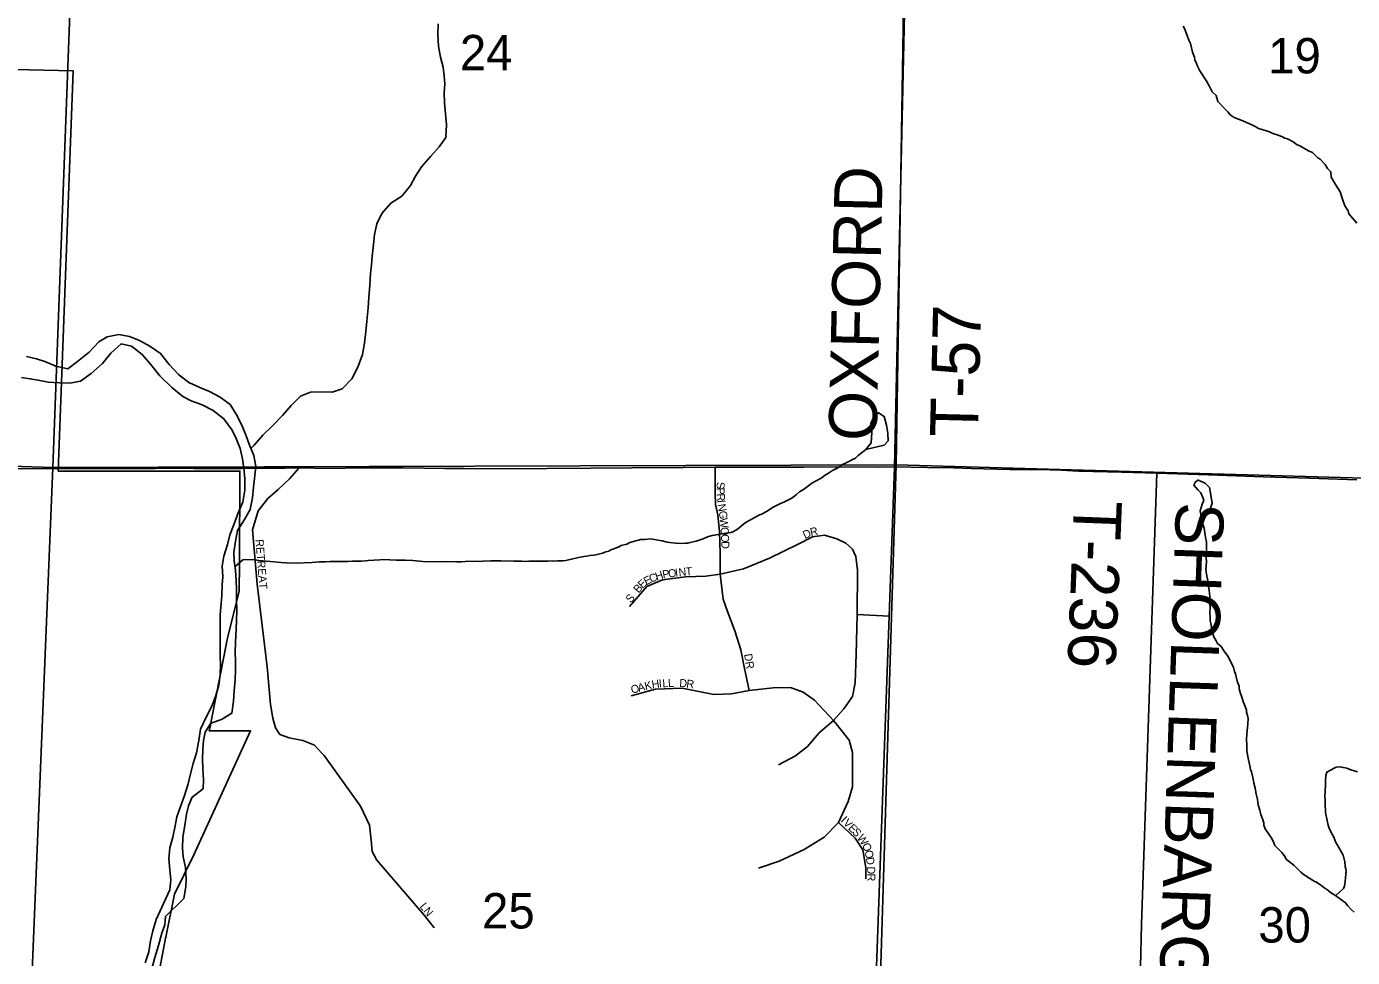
# Model space of a CAD drawing. Extents: x 1310247 to 1552180, y 377264 to 706493.
# Drawn here: x 1341623 to 1349909, y 553773 to 559589 of the extents above; entities that cross this region are included whole.
import ezdxf

# ---------------------------------------------------------------- set-up
doc = ezdxf.new("R2010")
doc.units = 0
for name, color, linetype in [('GM_X_Corporation', 7, 'Continuous'), ('GM_X_Major_River', 7, 'Continuous'), ('GM_X_Minor_River', 7, 'Continuous'), ('GM_X_Section', 7, 'Continuous'), ('GM_X_Section_Text', 7, 'Continuous'), ('GM_X_State_Route', 7, 'Continuous'), ('GM_X_Township', 7, 'Continuous'), ('GM_X_Township_Road', 7, 'Continuous'), ('GM_X_Township_Road_Text', 7, 'Continuous'), ('GM_X_Township_Subdivision', 7, 'Continuous'), ('GM_X_Township_Subdivision_Text', 7, 'Continuous')]:
    doc.layers.add(name, color=color, linetype=linetype)

msp = doc.modelspace()

# ---------------------------------------------------------------- linework, layer by layer
at = {"layer": 'GM_X_Corporation'}
msp.add_lwpolyline([(1339245.3, 559371.6), (1341914.6, 559311.2), (1341820.8, 556811.9), (1342956.9, 556811.9), (1342953, 556234.7), (1342951.5, 556061.2), (1342883.7, 555784.1), (1342877.4, 555758.4), (1342858.3, 555661.6), (1342776.5, 555249.3), (1342771.7, 555224.4), (1342764.7, 555188.4), (1343022.6, 555188.8), (1342667.9, 554414.5), (1342547.7, 554168.8), (1342493.1, 553899.3), (1342491.7, 553892.7), (1342434.3, 553596.2)], dxfattribs=at)
at = {"layer": 'GM_X_Major_River'}
for points in [[(1342929.1, 556374.6), (1342940.9, 556440.4), (1342985, 556509.4), (1343020.8, 556572.5), (1343034.9, 556644.3), (1343040.7, 556710.3), (1343048.3, 556766.2), (1343056.4, 556840.1), (1343044.3, 556908.6), (1343014.2, 556979.6), (1342995.6, 557032.2), (1342973.1, 557087), (1342938.9, 557156.1), (1342894.8, 557227.4), (1342833.9, 557273.2), (1342766.8, 557309.1), (1342705.3, 557332.9), (1342638, 557364.8), (1342573.2, 557414.7), (1342514.8, 557476.4), (1342460.6, 557546.1), (1342393.7, 557592), (1342328.6, 557627.9), (1342267.1, 557651.6), (1342199.3, 557665.5), (1342126.7, 557649.5), (1342075.7, 557618.8), (1342013.7, 557554.4), (1341941.9, 557496.2), (1341880.5, 557449.8), (1341806.8, 557467.9), (1341737.4, 557495.9), (1341685.8, 557513.3), (1341622, 557527.1)], [(1341592.2, 557395.6), (1341644.2, 557388.2), (1341696, 557378.8), (1341757.9, 557367), (1341827.9, 557363.1), (1341894, 557361.3), (1341960.5, 557373.4), (1342026.1, 557421.8), (1342098, 557483.9), (1342149.9, 557548.6), (1342213.7, 557607), (1342279.4, 557591.2), (1342346.1, 557539.2), (1342398.6, 557479.6), (1342456.7, 557405.9), (1342530.9, 557333.7), (1342599.5, 557277.7), (1342650.8, 557250.2), (1342720.3, 557226.2), (1342789.5, 557190.2), (1342856.2, 557138.3), (1342908.3, 557066.7), (1342933, 557015.9), (1342957.3, 556953.1), (1342971.5, 556888.6), (1342979.9, 556830.2), (1342986.1, 556763.9), (1342988.1, 556691.7), (1342974, 556617.9), (1342946, 556550.5), (1342920, 556481.1), (1342894.1, 556413.7), (1342878.3, 556352), (1342856.3, 556280.4), (1342846.5, 556216.6), (1342848.7, 556152.4), (1342845.2, 556100.3), (1342843.3, 556034.2)], [(1342490.8, 554028.9), (1342605.9, 554140.6), (1342618, 554214.5), (1342621.4, 554264.5), (1342615.3, 554334.8), (1342601.2, 554401.3), (1342596.7, 554455.6), (1342600.6, 554523.6), (1342612.7, 554597.4), (1342622.6, 554667.3), (1342634.2, 554721.1), (1342657.7, 554774.6), (1342727.3, 554826.8), (1342728.9, 554880.9), (1342724.9, 554955.1), (1342722.5, 555011.3), (1342724.2, 555071.4), (1342729.8, 555129.4), (1342739.3, 555181.2), (1342774.9, 555236.4), (1342841.7, 555260.6), (1342905, 555298.9), (1342917.1, 555374.8), (1342920.9, 555438.8), (1342926.8, 555506.8), (1342928.6, 555570.9), (1342928.1, 555623), (1342927.7, 555681.2), (1342929.4, 555743.2), (1342933.7, 555823.3), (1342936.9, 555937.5), (1342934.8, 556007.7), (1342934.6, 556071.8), (1342932.2, 556128), (1342928, 556192.2), (1342919.6, 556250.6), (1342919, 556302.7), (1342929.1, 556374.6)], [(1342843.3, 556034.2), (1342839.9, 555984.2), (1342832, 555916.3), (1342832, 555842.1), (1342832.6, 555792), (1342832.6, 555721.9), (1342832.7, 555653.7), (1342835.3, 555603.5), (1342833.5, 555539.4), (1342823.6, 555473.6), (1342805.8, 555409.9), (1342781.9, 555342.4), (1342743.7, 555269.3), (1342709.7, 555200.1), (1342699.7, 555128.2), (1342685.5, 555052.4), (1342663.6, 554984.9), (1342647.8, 554921.2), (1342634, 554857.4), (1342609.9, 554783.9), (1342583.7, 554710.5), (1342562, 554651), (1342552.4, 554595.1), (1342536.5, 554525.4), (1342518.5, 554457.7), (1342512.6, 554389.8), (1342518.7, 554321.4), (1342524.9, 554257.1), (1342519.2, 554195.1), (1342432.3, 554009.9)], [(1342411, 553719.5), (1342424, 553773.4), (1342447.4, 553847.2), (1342468.9, 553925), (1342487.8, 553976.8), (1342490.8, 554028.9)], [(1342432.3, 554009.9), (1342413, 553940), (1342397.8, 553876.1), (1342386.6, 553808.2), (1342365.3, 553740.3)]]:
    msp.add_lwpolyline(points, dxfattribs=at)
at = {"layer": 'GM_X_Minor_River'}
for points in [[(1343025.3, 556953.3), (1343046.1, 556972.7), (1343100, 557035.4), (1343159.7, 557093.8), (1343221.7, 557158.3), (1343277.6, 557220.9), (1343335.4, 557279.4), (1343398.2, 557303.8), (1343466.4, 557305.9), (1343532.5, 557304), (1343595.3, 557324.4), (1343655.2, 557386.9), (1343693.3, 557460), (1343721.6, 557539.4), (1343735.6, 557611.1), (1343743.6, 557683.1), (1343749.4, 557747), (1343757.8, 557831), (1343761.6, 557895), (1343767.8, 557973), (1343771.8, 558045.1), (1343779.3, 558099), (1343782.9, 558155), (1343791, 558227), (1343796.7, 558288.9), (1343812.6, 558356.7), (1343842.5, 558420), (1343900.4, 558484.5), (1343967.8, 558528.8), (1344021.8, 558595.4), (1344053.6, 558654.7), (1344091.2, 558711.8), (1344149.2, 558778.3), (1344201, 558837), (1344242.8, 558896), (1344247, 558974.1), (1344240.8, 559042.4), (1344234.8, 559112.7), (1344232.5, 559174.9), (1344236.1, 559230.9), (1344233.5, 559281.1), (1344227, 559335.4), (1344210.7, 559398), (1344196.6, 559466.5), (1344192.6, 559538.8), (1344194.4, 559604.9)], [(1349344.7, 558946.2), (1349320.7, 558951), (1349305, 558961.6), (1349285.2, 558972.4), (1349223.6, 558998.6), (1349170, 559020.6), (1349144.3, 559037.5), (1349130.9, 559056.1), (1349117.2, 559068.6), (1349066.6, 559120.7), (1349057.7, 559157.2), (1349032.3, 559180.2), (1349013.5, 559219), (1348994.4, 559251.9), (1348954.1, 559311.6), (1348941, 559340.2), (1348933.5, 559358.6), (1348924.2, 559381), (1348922.7, 559397.2), (1348909.7, 559427.8), (1348897.4, 559482.5), (1348886, 559503), (1348876.9, 559533.5), (1348858.2, 559576.4), (1348850.7, 559590.8)], [(1349935.4, 558360.7), (1349887, 558418.7), (1349881.6, 558436.9), (1349860.4, 558467.8), (1349849.6, 558504.4), (1349831.1, 558555.3), (1349802.5, 558602.6), (1349775.8, 558647.8), (1349772.9, 558680), (1349753.4, 558700.8), (1349738.2, 558727.5), (1349707.1, 558760.8), (1349693.3, 558769.3), (1349658.1, 558800.7), (1349638.2, 558809.4), (1349620.5, 558820.1), (1349581, 558843.5), (1349559.1, 558852.3), (1349541.5, 558867), (1349503.8, 558886.4), (1349485.9, 558891), (1349468.1, 558901.7), (1349432.3, 558915), (1349410.3, 558919.8), (1349390.5, 558930.5), (1349344.7, 558946.2)], [(1346867.2, 556947.1), (1346981.9, 556972.5), (1347006.8, 556999.9), (1347006.1, 557048), (1346997.5, 557098.4), (1346983, 557152.9), (1346947.5, 557175.9), (1346921, 557160.6)], [(1346921, 557160.6), (1346899.5, 557109.1), (1346906, 557052.8), (1346900.2, 556988.8), (1346867.2, 556947.1)], [(1346040.4, 556434.3), (1346065.1, 556449.6), (1346102.4, 556480.5), (1346120.9, 556491.9), (1346143.5, 556505.2), (1346170.2, 556520.4), (1346203, 556537.4), (1346217.3, 556542.9), (1346258.3, 556565.7), (1346285.1, 556584.8), (1346334.3, 556609.3), (1346354.7, 556616.7), (1346371.1, 556626.2), (1346397.6, 556637.3), (1346414.1, 556648.8), (1346434.9, 556666.2), (1346453.5, 556681.7), (1346478.2, 556696.9), (1346502.9, 556714.2), (1346529.8, 556735.4), (1346552.4, 556748.7), (1346593.4, 556769.4), (1346609.9, 556782.9), (1346634.6, 556798.2), (1346659.4, 556815.4), (1346696.2, 556834.2), (1346716.9, 556849.6), (1346753.7, 556866.5), (1346770.2, 556876), (1346788.6, 556885.4), (1346802.9, 556892.9), (1346819.6, 556908.5), (1346846.5, 556929.7), (1346867.2, 556947.1)], [(1348944.3, 556754.9), (1348928.5, 556744.7), (1348917.9, 556722.9), (1348943.1, 556694.2), (1348960.6, 556675.6), (1348973.9, 556647.2), (1348979.3, 556627), (1348968.7, 556605.3), (1348957.5, 556563.5), (1348963.8, 556527.1)], [(1348963.8, 556527.1), (1349015.6, 556561.9), (1349033, 556611.5), (1349015.7, 556708.2), (1348988.4, 556737), (1348940.9, 556756.4)], [(1348986.6, 556425.7), (1348981.5, 556454.1), (1348974.4, 556480.5), (1348971.2, 556506.7), (1348963.8, 556527.1)], [(1342924.9, 556214), (1342975.3, 556258.1), (1342993.5, 556259.5), (1343049.8, 556257.6), (1343073.8, 556252.7), (1343097.9, 556249.9), (1343146.1, 556246.2), (1343212.4, 556239.9), (1343244.5, 556238.8), (1343312.9, 556236.4), (1343357.3, 556238.9), (1343407.8, 556241.2), (1343454.2, 556243.7), (1343490.4, 556244.4), (1343520.8, 556247.4), (1343599.3, 556246.7), (1343631.5, 556247.6), (1343659.8, 556248.7), (1343716.1, 556248.7), (1343738.3, 556250), (1343758.6, 556253.3), (1343831.2, 556256.8), (1343851.4, 556258.2), (1343935.9, 556255.2), (1343990.3, 556255.4), (1344036.5, 556253.8), (1344098.8, 556247.6), (1344205.4, 556244), (1344253.8, 556246.3), (1344312.1, 556244.3), (1344338.4, 556245.4), (1344364.6, 556246.5), (1344431.1, 556248.3), (1344455.2, 556247.4), (1344475.4, 556248.8), (1344523.8, 556251.1), (1344539.9, 556250.6), (1344586.3, 556251), (1344670.7, 556248.1), (1344719.1, 556248.4), (1344739.2, 556247.7), (1344761.4, 556249), (1344801.7, 556249.6), (1344817.8, 556249), (1344831.9, 556248.6), (1344858.1, 556249.7), (1344880.2, 556248.9), (1344910.5, 556249.9), (1344924.6, 556249.4), (1344940.7, 556250.9), (1344977, 556251.6), (1344993.1, 556253.1), (1345037.8, 556263.6), (1345056, 556267), (1345072.3, 556272.5), (1345104.7, 556277.4), (1345125, 556280.7), (1345143.2, 556284.1), (1345167.4, 556285.3), (1345181.6, 556288.8), (1345222.3, 556299.5), (1345242.7, 556306.9), (1345260.9, 556310.3), (1345275.3, 556319.8), (1345310, 556332.7), (1345324.3, 556338.2), (1345338.6, 556345.8), (1345375.2, 556354.6), (1345393.7, 556366), (1345430.3, 556376.8), (1345446.5, 556380.3), (1345460.7, 556383.8), (1345487, 556385), (1345505.1, 556386.3), (1345525.3, 556387.7), (1345545.4, 556385), (1345569.4, 556380.1), (1345595.4, 556375.2), (1345625.4, 556368.1), (1345641.4, 556365.6), (1345681.5, 556360.2), (1345707.6, 556359.3), (1345739.9, 556360.2), (1345756, 556361.6), (1345770.3, 556365.2), (1345806.8, 556374), (1345827.1, 556379.3), (1345851.6, 556388.5), (1345878.2, 556401.7), (1345906.7, 556408.8), (1345920.8, 556410.3), (1345947.2, 556415.4), (1345965.4, 556418.8), (1345993.8, 556423.9), (1346026.1, 556428.8), (1346040.4, 556434.3)], [(1349918.6, 554056.3), (1349901, 554073), (1349877.7, 554097.9), (1349864.2, 554116.5), (1349850.4, 554125), (1349811.1, 554154.5), (1349793.4, 554167.2), (1349771.6, 554180), (1349755.9, 554192.6), (1349730.3, 554209.6), (1349710.7, 554224.3), (1349683.1, 554243.4), (1349669.2, 554249.9), (1349631.8, 554273.3), (1349618, 554283.8), (1349600.2, 554294.5), (1349586.6, 554307), (1349557.3, 554334.2), (1349541.6, 554348.8), (1349496.5, 554384.5), (1349481.2, 554409.2), (1349467.8, 554429.8), (1349422.9, 554473.6), (1349417.4, 554489.8), (1349404.2, 554516.4), (1349390.8, 554537), (1349363.9, 554576.2), (1349354.6, 554598.6), (1349355.1, 554614.7), (1349345.9, 554639.1), (1349336.7, 554665.6), (1349329.6, 554694), (1349320.6, 554726.5), (1349315.7, 554758.9), (1349306.8, 554795.4), (1349299.9, 554829.8), (1349292.9, 554862.2), (1349289.4, 554876.4), (1349286, 554896.7), (1349277.2, 554933.2), (1349271.6, 554947.5), (1349268.3, 554969.7), (1349259.5, 555008.2), (1349252.5, 555038.6), (1349249.5, 555068.9), (1349247.9, 555083.1), (1349248.5, 555101.2), (1349247.6, 555133.4), (1349248.8, 555169.5), (1349251.5, 555189.5), (1349254.9, 555231.7), (1349256.1, 555265.8), (1349252.6, 555284.1), (1349247.3, 555306.4), (1349245.8, 555320.5), (1349225.3, 555371.5), (1349214.4, 555406.1), (1349207.1, 555428.4), (1349201.8, 555450.8), (1349200.4, 555468.9), (1349189.3, 555499.5), (1349178.7, 555544.1), (1349171.2, 555560.4), (1349166.1, 555586.8), (1349147.1, 555621.6), (1349139.5, 555636), (1349130.1, 555654.4), (1349107, 555687.4), (1349087.8, 555716.2), (1349066.3, 555735), (1349056.8, 555751.4), (1349043.5, 555776), (1349032.7, 555814.6), (1349024.1, 555859.2), (1349020.6, 555875.4), (1349019.3, 555897.6), (1349018.4, 555929.8), (1349019.3, 555955.9), (1349018.3, 555986.1), (1349018.8, 556002.2), (1349017.5, 556024.4), (1349016.4, 556050.5), (1349006.2, 556107.2), (1349004.9, 556127.4), (1348997.8, 556155.8), (1348994.6, 556182.1), (1348993.1, 556198.2), (1348993.8, 556218.3), (1348996.8, 556248.4), (1348995.5, 556268.5), (1348997.2, 556320.8), (1348996.7, 556365), (1348995.2, 556379.2), (1348989.7, 556397.5), (1348986.6, 556425.7)], [(1349804, 554159.5), (1349853, 554203.3), (1349859.5, 554219.2), (1349862.5, 554247.3), (1349865.4, 554273.3), (1349868.6, 554309.4), (1349867.2, 554327.6), (1349863.6, 554341.8), (1349860.6, 554370), (1349857.1, 554386.3), (1349849.9, 554412.7), (1349842.3, 554427), (1349823.3, 554459.8), (1349815.7, 554474.2), (1349804.2, 554490.7), (1349793.2, 554525.2), (1349772.3, 554562.2), (1349762.9, 554580.6), (1349757.4, 554598.9), (1349750.4, 554629.3), (1349739.9, 554677.9), (1349740.4, 554692), (1349737.3, 554720.3), (1349738.6, 554758.5), (1349737.1, 554774.6), (1349739.7, 554851), (1349740.5, 554875.1), (1349741.6, 554909.2), (1349748.4, 554931.1), (1349775, 554944.3), (1349793.5, 554955.7), (1349807.8, 554961.3), (1349832.1, 554964.5), (1349852.1, 554959.8), (1349874.1, 554955), (1349897.9, 554946.1), (1349939.8, 554932.6)]]:
    msp.add_lwpolyline(points, dxfattribs=at)
at = {"layer": 'GM_X_Section'}
for points in [[(1341986.1, 562118.5), (1341788.1, 556834.5), (1336481.3, 557003), (1336706.8, 562346.4)], [(1347142.4, 562177.7), (1347057.3, 556850.9), (1341788.1, 556834.5), (1341986.1, 562118.5)], [(1347142.4, 562177.7), (1352058.5, 562152.6), (1351954.6, 556710.3), (1347057.3, 556850.9)], [(1336481.3, 557003), (1341788.1, 556834.5), (1341571.6, 551554.6), (1336267.4, 551747.3)], [(1347057.3, 556850.9), (1346889.6, 551353.5), (1341571.6, 551554.6), (1341788.1, 556834.5)], [(1351954.6, 556710.3), (1352034.5, 551280.6), (1346889.6, 551353.5), (1347057.3, 556850.9)]]:
    msp.add_lwpolyline(points, close=True, dxfattribs=at)
at = {"layer": 'GM_X_State_Route'}
for points in [[(1340821, 556829.8), (1340978.6, 556825.2), (1341155.7, 556822.9), (1341305.5, 556824.6), (1341445.3, 556826.9), (1341585.2, 556825.2), (1341818.3, 556826.9), (1342091.1, 556827.5), (1342429.1, 556826.9), (1342657, 556828.7), (1342667.8, 556828.6)], [(1342667.8, 556828.6), (1342765.9, 556827.5), (1342874.3, 556826.9), (1342878.9, 556827)], [(1342878.9, 556827), (1342968.7, 556827.5), (1343077.1, 556829.3), (1343089.9, 556829.2)], [(1343089.9, 556829.2), (1343239.7, 556828.7), (1343326, 556831), (1343516.5, 556826.9), (1343711.8, 556832.8), (1343976.3, 556831), (1344237.4, 556828.1), (1344351.1, 556828.1), (1344356.2, 556828.1)], [(1344356.2, 556828.1), (1344566.1, 556826.3), (1344876.7, 556827.5), (1345149.5, 556829.9), (1345404.7, 556832.8), (1345726.4, 556833.9), (1345926.3, 556836.8), (1346230.5, 556836.8), (1346480.5, 556835.1), (1346685.7, 556837.4), (1346954.1, 556836.8), (1347047.4, 556838.2), (1347253, 556834.7), (1347417.8, 556832.1)], [(1347417.8, 556832.1), (1347420.5, 556832.1), (1347525.5, 556828.6), (1347767.2, 556820.9), (1347949.9, 556820.6), (1348087.8, 556817), (1348199.9, 556811.1), (1348468.5, 556803.9), (1348687.2, 556798), (1349008.9, 556788.2), (1349353.5, 556775.1), (1349639.9, 556767.1), (1349936.5, 556756.6)]]:
    msp.add_lwpolyline(points, dxfattribs=at)
at = {"layer": 'GM_X_Township'}
for points in [[(1321364.4, 579197.9), (1328634.3, 578993.7), (1332056.7, 578887.1), (1334277.6, 578817.1), (1343877, 578562.9), (1347520.9, 578466.5), (1347479.2, 575747.8), (1347407.3, 573183), (1347363.9, 571803.6), (1347301.7, 568861.7), (1347231.7, 565812.1), (1347184.9, 563771.6), (1347156.5, 562163.2), (1347140.7, 561087.4), (1347136.2, 560882.3), (1347123.8, 560320.7), (1347080.9, 558366.2), (1347047.4, 556838.2), (1347013.7, 555906.2), (1346657.3, 546049.6)], [(1346657.3, 546049.6), (1347013.7, 555906.2), (1347047.4, 556838.2), (1347080.9, 558366.2), (1347123.8, 560320.7), (1347136.2, 560882.3), (1347140.7, 561087.4), (1347156.5, 562163.2), (1347184.9, 563771.6), (1347231.7, 565812.1), (1347301.7, 568861.7), (1347363.9, 571803.6), (1347407.3, 573183), (1347479.2, 575747.8), (1347520.9, 578466.5), (1348722, 578434.8), (1352461.6, 578336.1), (1362356.2, 578075), (1364956.7, 578006.5), (1366932.4, 577954.4), (1369441.1, 577888.2)]]:
    msp.add_lwpolyline(points, dxfattribs=at)
at = {"layer": 'GM_X_Township_Road'}
for points in [[(1347047.4, 556838.2), (1347080.9, 558366.2), (1347123.8, 560320.7), (1347136.2, 560882.3), (1347140.6, 561087.4), (1347156.6, 562163.2), (1347184.9, 563771.6), (1347231.7, 565812.1), (1347238.2, 566984.1), (1347243.2, 567261.8), (1347245, 567310.6)], [(1348687.2, 556798), (1348589.8, 553981.5), (1348584, 553713.7), (1348564.8, 553070.3), (1348548.9, 552615.5), (1348501.4, 551447.3), (1348498, 551358.8), (1348506.4, 551297.9), (1349033.8, 551309.6), (1349798.1, 551301.2), (1350372.2, 551299.6), (1350739.4, 551299.6), (1350827.8, 551292.9), (1350842.4, 551245.6), (1350876.2, 550762.2), (1350891.2, 550708.8), (1350928.4, 550665.1), (1351113.2, 550587), (1351210.4, 550513.1), (1351346.8, 550370)]]:
    msp.add_lwpolyline(points, dxfattribs=at)
at = {"layer": 'GM_X_Township_Subdivision'}
for points in [[(1343326, 556831), (1343265.9, 556764), (1343194.9, 556696.4), (1343131.7, 556641.2), (1343071.2, 556562.8), (1343035.4, 556443.6), (1343065.1, 556105.9), (1343127.3, 555588.7), (1343146.8, 555352.5), (1343162.4, 555268.4), (1343178.9, 555206.8), (1343206.7, 555166.8), (1343264.8, 555145.1), (1343349.6, 555128.8), (1343421.9, 555098.3), (1343468.6, 555049.6)], [(1345926.3, 556836.8), (1345927, 556674.4), (1345928.7, 556602.2), (1345943.2, 556537.3), (1345954.3, 556432.4), (1345957.8, 556299), (1345957.8, 556237.8), (1345956.6, 556166.7), (1345976.4, 556011.1), (1346002.4, 555934.3), (1346048.8, 555814.6), (1346087.7, 555694.7), (1346109.9, 555577.3), (1346139.6, 555441.3)], [(1345391.9, 555964.9), (1345499.1, 556090.9), (1345597, 556132.8), (1345743.9, 556150.3), (1345868.6, 556155), (1345956.6, 556166.7), (1346102.9, 556201.6), (1346266, 556266.9), (1346440.9, 556353.2), (1346535.3, 556399.8), (1346609.9, 556410.3), (1346685.7, 556389.3), (1346742.8, 556361.3), (1346783.6, 556322.8), (1346805.7, 556278.5), (1346815, 556192.3), (1346813.9, 555916.1), (1346806.9, 555668.3), (1346801.8, 555488.8), (1346783.8, 555404.2), (1346731.3, 555326), (1346665.1, 555253.3)], [(1346813.9, 555916.1), (1347013.7, 555906.2)], [(1345401.6, 555407.9), (1345553.7, 555448.7), (1345719.3, 555454.9), (1345917.1, 555416.6), (1346028.3, 555419), (1346139.6, 555441.3), (1346289.1, 555457.4), (1346396.7, 555459.8), (1346477, 555430.2), (1346546.3, 555379.5), (1346665.1, 555253.3), (1346698.5, 555211.8)], [(1346698.5, 555211.8), (1346764.6, 555129.8), (1346783.8, 555054.1), (1346783.8, 554840), (1346758.2, 554746.4), (1346696.6, 554615.6), (1346608.2, 554524.6), (1346482.5, 554447.6), (1346327.1, 554374.5), (1346197.4, 554330.4)], [(1346322.2, 554975.9), (1346428.6, 555032.4), (1346504.3, 555090.1), (1346576.1, 555176), (1346665.1, 555253.3)], [(1343468.6, 555049.6), (1343483.5, 555034.1), (1343710.8, 554717.3), (1343767.2, 554600.2), (1343776.8, 554506.5), (1343783.3, 554435.9), (1343811.6, 554380.9), (1344110.9, 554035.3), (1344169.9, 553958.9)], [(1346696.6, 554615.6), (1346800.6, 554518.5), (1346848.4, 554444.9), (1346867.1, 554336.1), (1346866.9, 554263.9)]]:
    msp.add_lwpolyline(points, dxfattribs=at)

# ---------------------------------------------------------------- texts
at = {"layer": 'GM_X_Section_Text'}
for s, p in [('24', (1344331.1, 559315.2)), ('19', (1349382.3, 559295.9)), ('25', (1344469.7, 553954.3)), ('30', (1349320.7, 553866.3))]:
    msp.add_text(s, height=221, rotation=0.00001, dxfattribs=at).set_placement(p)
at = {"layer": 'GM_X_Township_Road_Text'}
for s, rotation, p in [('OXFORD', 88.66383, (1346934.5, 556997.1)), ('T-57', 88.58536, (1347568, 557021.2)), ('T-236', 267.75417, (1348169, 556632)), ('SHOLLENBARGER', 268.01347, (1348807.2, 556620))]:
    msp.add_text(s, height=300, rotation=rotation, dxfattribs=at).set_placement(p)
at = {"layer": 'GM_X_Township_Subdivision_Text'}
for s, rotation, p in [('S', 270.30056, (1345935.5, 556743.5)), ('P', 270.49098, (1345935.7, 556708.1)), ('R', 273.29504, (1345936.1, 556670.3)), ('I', 274.88304, (1345938.5, 556629.2)), ('N', 279.89535, (1345940.9, 556602.6)), ('G', 277.96009, (1345948.4, 556559.7)), ('W', 275.05822, (1345954.5, 556516.8)), ('O', 273.7672, (1345959.5, 556460.1)), ('O', 272.24671, (1345962.3, 556416.5)), ('D', 26.26447, (1346488.6, 556386.3)), ('R', 12.2364, (1346525, 556404.7)), ('RETREAT', 274.60987, (1343053.3, 556383.5)), ('D', 272.1203, (1345964.1, 556372.6)), ('C', 22.18925, (1345524.9, 556112.9)), ('H', 18.15849, (1345560.7, 556127.5)), ('P', 8.72124, (1345600.4, 556140.7)), ('O', 6.70345, (1345634.7, 556146)), ('I', 6.65877, (1345678.4, 556151.1)), ('N', 6.32933, (1345700.2, 556153.7)), ('T', 4.67686, (1345743.6, 556158.5)), ('B', 49.60678, (1345448, 556045.5)), ('E', 44.49775, (1345472.8, 556074.8)), ('E', 27.39589, (1345494.8, 556097.2)), ('S', 50.19622, (1345399.7, 555984)), ('DR', 278.97293, (1346107, 555667.1)), ('H', 8.65188, (1345533.1, 555452.9)), ('I', 4.24682, (1345575.6, 555459.4)), ('L', 2.0443, (1345597, 555461)), ('L', 2.0443, (1345632.2, 555462.3)), ('D', 355.40516, (1345700.6, 555463.8)), ('R', 352.69501, (1345743.9, 555460.4)), ('O', 15.25946, (1345406.8, 555420.1)), ('A', 15.25946, (1345449.3, 555431.7)), ('K', 13.05693, (1345491.2, 555443.2)), ('I', 314.91499, (1346707.1, 554625.1)), ('V', 314.89181, (1346722.7, 554609.5)), ('E', 314.8841, (1346753.7, 554578.3)), ('S', 313.99068, (1346778.4, 554553.5)), ('W', 305.30607, (1346810.1, 554519.7)), ('O', 295.4946, (1346842, 554474.9)), ('O', 280.38206, (1346859.9, 554438.5)), ('D', 278.75448, (1346867.8, 554395.6)), ('D', 271.85273, (1346875.7, 554340.6)), ('R', 270.03644, (1346877.1, 554297)), ('L', 307.2579, (1344076.7, 554091.5)), ('N', 309.58348, (1344099.4, 554061.7))]:
    msp.add_text(s, height=50, rotation=rotation, dxfattribs=at).set_placement(p)

doc.saveas('drawing.dxf')
